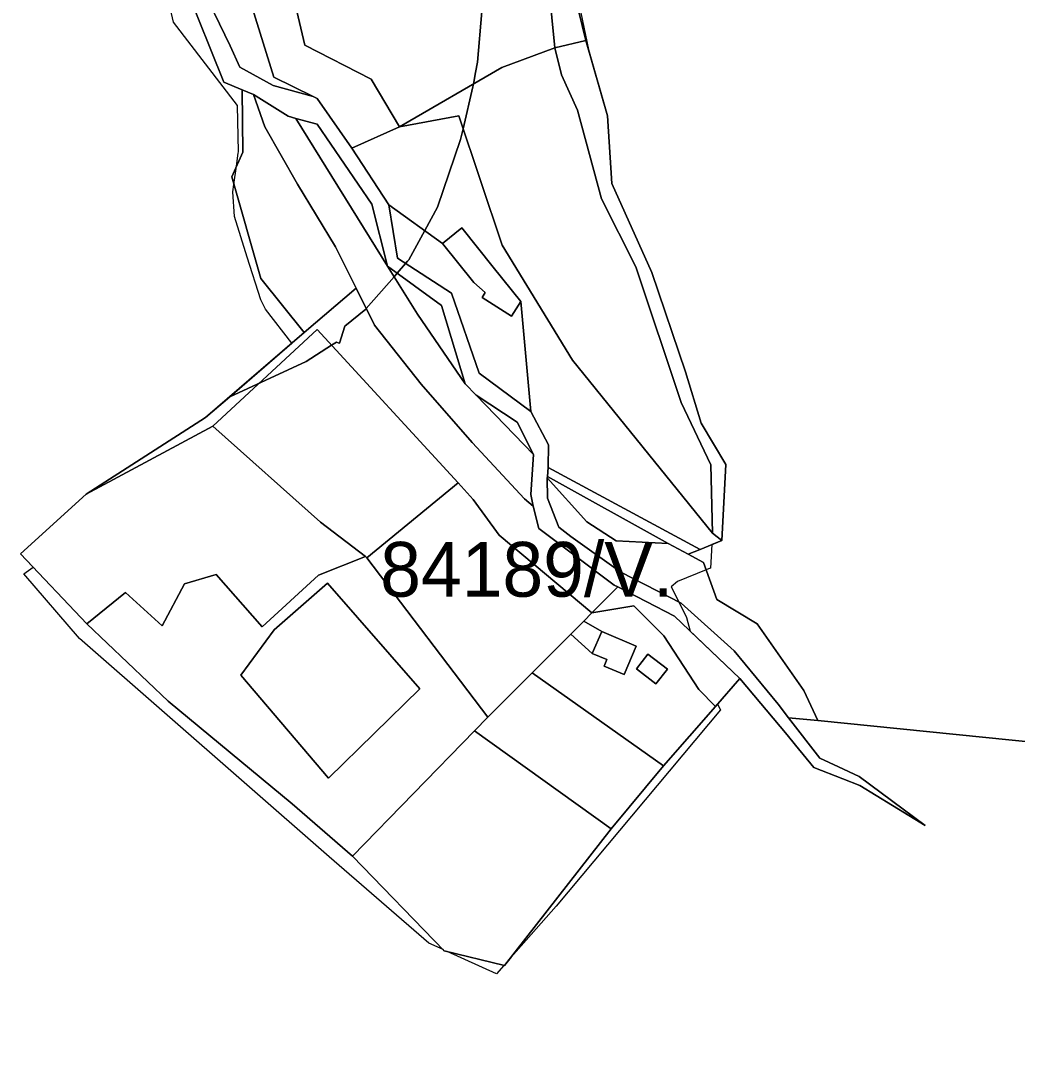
# Model space of a CAD drawing. Extents: x -477304 to -465429, y -1159113 to -1149210.
# Drawn here: x -468831.1 to -468558.1, y -1154618.8 to -1154336.7 of the extents above; entities that cross this region are included whole.
import ezdxf

# ---------------------------------------------------------------- set-up
doc = ezdxf.new("R2010")
doc.units = 0
for name, color, linetype in [('BPEJ_s', 7, 'Continuous'), ('orna_s', 7, 'Continuous'), ('ostatni_s', 7, 'Continuous'), ('PUPFL_s', 7, 'Continuous'), ('trav_porost_s', 7, 'Continuous'), ('voda_s', 7, 'Continuous'), ('zahrada_s', 7, 'Continuous')]:
    doc.layers.add(name, color=color, linetype=linetype)

msp = doc.modelspace()

# ---------------------------------------------------------------- linework, layer by layer
at = {"layer": 'BPEJ_s'}
for points in [[(-468677.66, -1154334.55), (-468675.61, -1154344.63), (-468670.36, -1154362.78), (-468669.2, -1154381.3), (-468658.24, -1154405.66), (-468649.04, -1154432.88), (-468644.7, -1154446.95), (-468637.96, -1154458.26), (-468639.04, -1154479.11), (-468641.81, -1154480.24), (-468642.2, -1154486.68), (-468642.74, -1154486.9), (-468643.37, -1154487.16), (-468651.24, -1154490.31), (-468652.93, -1154491.79), (-468650.87, -1154495.91), (-468648.7, -1154500.24), (-468647.73, -1154503.92), (-468634.12, -1154516.89), (-468640.23, -1154523.94), (-468639.45, -1154525.5), (-468684.42, -1154579.29), (-468696.81, -1154593.31), (-468698.56, -1154595.57), (-468698.75, -1154595.52), (-468700.77, -1154597.81), (-468714.29, -1154591.69), (-468715.11, -1154591.49), (-468715.4, -1154591.19), (-468719.29, -1154589.43), (-468746.58, -1154565.8), (-468815.03, -1154505.95), (-468830.3, -1154488.28), (-468827.72, -1154486.39), (-468831.14, -1154482.77), (-468813.19, -1154466.42), (-468780.47, -1154445.42), (-468773.87, -1154439.74), (-468752.95, -1154430.08), (-468745.96, -1154425.63), (-468744.65, -1154424.79), (-468744.17, -1154424.92), (-468743.81, -1154425.01), (-468742.33, -1154420.36), (-468736.62, -1154415.71), (-468736.46, -1154415.52), (-468728.86, -1154406.84), (-468728.01, -1154405.86), (-468725.68, -1154403.2), (-468725.17, -1154402.62), (-468724.78, -1154402.18), (-468720.45, -1154394.21), (-468716.96, -1154387.81), (-468710.62, -1154369.21), (-468709.94, -1154366.29), (-468707.24, -1154354.84), (-468707.09, -1154354.05), (-468706.51, -1154350.92), (-468705.98, -1154348.08), (-468703.65, -1154320.18)], [(-468703.65, -1154320.18), (-468705.98, -1154348.08), (-468706.51, -1154350.92), (-468707.09, -1154354.05), (-468707.24, -1154354.84), (-468709.94, -1154366.29), (-468710.62, -1154369.21), (-468716.96, -1154387.81), (-468720.45, -1154394.21)], [(-468639.04, -1154479.11), (-468641.81, -1154480.24), (-468642.2, -1154486.68), (-468642.74, -1154486.9), (-468643.37, -1154487.16), (-468651.24, -1154490.31), (-468652.93, -1154491.79), (-468650.87, -1154495.91), (-468648.7, -1154500.24), (-468647.73, -1154503.92), (-468634.12, -1154516.89), (-468640.23, -1154523.94), (-468639.45, -1154525.5), (-468684.42, -1154579.29), (-468696.81, -1154593.31), (-468698.56, -1154595.57), (-468698.75, -1154595.52), (-468700.77, -1154597.81), (-468714.29, -1154591.69), (-468715.11, -1154591.49), (-468715.4, -1154591.19), (-468719.29, -1154589.43), (-468746.58, -1154565.8), (-468815.03, -1154505.95), (-468830.3, -1154488.28), (-468827.72, -1154486.39), (-468831.14, -1154482.77), (-468813.19, -1154466.42), (-468780.47, -1154445.42), (-468773.87, -1154439.74), (-468756.83, -1154425.08), (-468764.09, -1154415.71), (-468765.36, -1154413.17), (-468769.05, -1154401.45), (-468772.55, -1154390.35), (-468772.97, -1154383.58), (-468772.7, -1154381.57), (-468772.03, -1154376.57), (-468771.55, -1154373.01), (-468771.49, -1154372.59), (-468771.7, -1154359.91), (-468789.24, -1154337.09), (-468791.99, -1154325.25)], [(-468720.45, -1154394.21), (-468724.78, -1154402.18), (-468725.17, -1154402.62), (-468725.68, -1154403.2), (-468728.01, -1154405.86), (-468728.86, -1154406.84), (-468736.46, -1154415.52), (-468736.62, -1154415.71), (-468742.33, -1154420.36), (-468743.81, -1154425.01), (-468744.17, -1154424.92), (-468744.65, -1154424.79), (-468745.96, -1154425.63), (-468752.95, -1154430.08), (-468773.87, -1154439.74), (-468756.83, -1154425.08), (-468764.09, -1154415.71), (-468765.36, -1154413.17), (-468769.05, -1154401.45), (-468772.55, -1154390.35), (-468772.97, -1154383.58), (-468772.7, -1154381.57), (-468772.03, -1154376.57), (-468771.55, -1154373.01), (-468771.49, -1154372.59), (-468771.7, -1154359.91), (-468789.24, -1154337.09), (-468791.99, -1154325.25)], [(-468677.66, -1154334.55), (-468675.61, -1154344.63), (-468670.36, -1154362.78), (-468669.2, -1154381.3), (-468658.24, -1154405.66), (-468649.04, -1154432.88), (-468644.7, -1154446.95), (-468637.96, -1154458.26), (-468639.04, -1154479.11)]]:
    msp.add_lwpolyline(points, dxfattribs=at)
at = {"layer": 'orna_s'}
for points in [[(-468749.93, -1154421.31), (-468711.33, -1154463.35), (-468736.34, -1154483.9), (-468736.68, -1154483.46), (-468749.04, -1154474.05), (-468778.48, -1154447.83)], [(-468691.06, -1154515.41), (-468655.08, -1154540.83), (-468669.41, -1154558.09), (-468706.82, -1154531.27), (-468703.12, -1154527.55)]]:
    msp.add_lwpolyline(points, close=True, dxfattribs=at)
at = {"layer": 'ostatni_s'}
msp.add_lwpolyline([(-468770.52, -1154323.87), (-468761.8, -1154352.15), (-468750.98, -1154357.45), (-468761.94, -1154354.43), (-468771.05, -1154349.46), (-468773.73, -1154343.54), (-468782.4, -1154325.63)], dxfattribs=at)
for points in [[(-468709.36, -1154436.18), (-468706.34, -1154439.3), (-468690.65, -1154455.52), (-468690.83, -1154458.28), (-468691.36, -1154466.52), (-468690.73, -1154469.69), (-468693.14, -1154467.73), (-468707.48, -1154452.22), (-468721.43, -1154436.32), (-468734.16, -1154420.13), (-468739.24, -1154409.94), (-468744.89, -1154398.61), (-468755.26, -1154381.52), (-468764.2, -1154365.77), (-468767.39, -1154356.9), (-468757.83, -1154362.88), (-468755.78, -1154363.45), (-468730.66, -1154403.93), (-468722.47, -1154417.13)], [(-468730.66, -1154403.93), (-468755.78, -1154363.45), (-468749.88, -1154365.07), (-468734.92, -1154386.99)], [(-468715.6, -1154397.7), (-468710.31, -1154393.46), (-468701.68, -1154404.23), (-468694.13, -1154413.64), (-468696.68, -1154417.63), (-468704.73, -1154412.49), (-468703.85, -1154411.12), (-468706.96, -1154408.47)], [(-468648.27, -1154482.87), (-468653.73, -1154479.92), (-468686.84, -1154461.56), (-468686.66, -1154459.11), (-468645.02, -1154481.55)], [(-468653.73, -1154479.92), (-468648.27, -1154482.87), (-468644.12, -1154485.12), (-468640.4, -1154495.24), (-468629.41, -1154501.97), (-468616.59, -1154520.18), (-468612.73, -1154528.47), (-468620.77, -1154527.66), (-468623.67, -1154523.91), (-468635.73, -1154509.33), (-468650.21, -1154496.25), (-468666.7, -1154487.76), (-468680.46, -1154478.04), (-468683.67, -1154475.43), (-468686.83, -1154467.55), (-468686.9, -1154461.96), (-468676.06, -1154473.98), (-468667.99, -1154479.21)], [(-468665.86, -1154515.84), (-468671.3, -1154513.52), (-468670.55, -1154511.75), (-468674.55, -1154510.04), (-468671.98, -1154504.01), (-468662.53, -1154508.04)], [(-468657.1, -1154518.38), (-468662.42, -1154514.28), (-468659.31, -1154510.24), (-468653.99, -1154514.34)]]:
    msp.add_lwpolyline(points, close=True, dxfattribs=at)
at = {"layer": 'PUPFL_s'}
for points in [[(-468491.9, -1154540.67), (-468612.73, -1154528.47), (-468616.59, -1154520.18), (-468629.41, -1154501.97), (-468640.4, -1154495.24), (-468644.12, -1154485.12), (-468648.27, -1154482.87), (-468645.02, -1154481.55), (-468639.04, -1154479.11), (-468637.96, -1154458.26), (-468644.7, -1154446.95), (-468649.04, -1154432.88), (-468658.24, -1154405.66), (-468669.2, -1154381.3), (-468670.36, -1154362.78), (-468676.34, -1154342.1), (-468688.37, -1154292.7)], [(-468785.99, -1154327.37), (-468775.46, -1154353.56), (-468770.42, -1154355.65), (-468770.29, -1154372.69), (-468773.31, -1154379.44), (-468765.33, -1154407.33), (-468753.44, -1154422.16), (-468780.47, -1154445.42), (-468813.19, -1154466.42), (-468831.14, -1154482.77), (-468813.04, -1154501.91), (-468790.71, -1154523.14), (-468756.75, -1154551.27), (-468740.19, -1154565.56), (-468715.11, -1154591.49), (-468698.56, -1154595.57), (-468669.41, -1154558.09), (-468655.08, -1154540.83), (-468640.78, -1154524.57), (-468634.12, -1154516.89), (-468621.17, -1154532.33), (-468618.88, -1154535.15), (-468613.87, -1154541.31), (-468605.95, -1154544.39), (-468601.27, -1154546.22), (-468583.36, -1154557.22), (-468601.45, -1154543.73), (-468607.14, -1154541.1), (-468612.18, -1154538.77), (-468620.77, -1154527.66)], [(-468620.77, -1154527.66), (-468612.73, -1154528.47), (-468491.9, -1154540.67), (-467430.33, -1154618.81)]]:
    msp.add_lwpolyline(points, dxfattribs=at)
msp.add_lwpolyline([(-468770.42, -1154355.65), (-468767.39, -1154356.9), (-468764.2, -1154365.77), (-468755.26, -1154381.52), (-468744.89, -1154398.61), (-468739.24, -1154409.94), (-468753.44, -1154422.16), (-468765.33, -1154407.33), (-468773.31, -1154379.44), (-468770.29, -1154372.69)], close=True, dxfattribs=at)
at = {"layer": 'trav_porost_s'}
for points in [[(-468676.34, -1154342.1), (-468684.83, -1154344.15), (-468686.45, -1154327.41), (-468695.16, -1154280.68), (-468687.83, -1154277.9), (-468682.26, -1154259.86), (-468684.09, -1154253.34), (-468681.66, -1154251.88), (-468679.12, -1154260.55), (-468682.71, -1154280.24), (-468688.37, -1154292.7)], [(-468684.09, -1154253.34), (-468682.26, -1154259.86), (-468687.83, -1154277.9), (-468695.16, -1154280.68), (-468686.45, -1154327.41), (-468684.83, -1154344.15), (-468699.29, -1154349.53), (-468727.32, -1154365.78), (-468735.11, -1154352.69), (-468753.29, -1154343.41), (-468760.74, -1154311.43), (-468751.84, -1154291.67), (-468745.18, -1154287.93), (-468737.99, -1154284.04), (-468720.72, -1154274.41), (-468705.77, -1154265.59)], [(-468727.32, -1154365.78), (-468740.38, -1154371.63), (-468749.91, -1154358), (-468750.98, -1154357.45), (-468761.8, -1154352.15), (-468770.52, -1154323.87), (-468781.66, -1154310.8), (-468783.87, -1154308.88), (-468751.84, -1154291.67), (-468760.74, -1154311.43), (-468753.29, -1154343.41), (-468735.11, -1154352.69)], [(-468644.7, -1154446.95), (-468637.96, -1154458.26), (-468639.04, -1154479.11), (-468641.63, -1154477.07), (-468642.08, -1154458.41), (-468650.25, -1154441.26), (-468662.64, -1154404.14), (-468672.04, -1154385.51), (-468678.58, -1154361.21), (-468683.02, -1154351.54), (-468684.83, -1154344.15), (-468676.34, -1154342.1), (-468670.36, -1154362.78), (-468669.2, -1154381.3), (-468658.24, -1154405.66), (-468649.04, -1154432.88)], [(-468672.04, -1154385.51), (-468662.64, -1154404.14), (-468650.25, -1154441.26), (-468642.08, -1154458.41), (-468641.63, -1154477.07), (-468679.96, -1154429.73), (-468699.21, -1154398.24), (-468711.11, -1154362.79), (-468727.32, -1154365.78), (-468699.29, -1154349.53), (-468684.83, -1154344.15), (-468683.02, -1154351.54), (-468678.58, -1154361.21)], [(-468686.54, -1154452.93), (-468691.35, -1154443.81), (-468694.13, -1154413.64), (-468701.68, -1154404.23), (-468710.31, -1154393.46), (-468715.6, -1154397.7), (-468730.25, -1154387.15), (-468740.38, -1154371.63), (-468727.32, -1154365.78), (-468711.11, -1154362.79), (-468699.21, -1154398.24), (-468679.96, -1154429.73), (-468641.63, -1154477.07), (-468639.04, -1154479.11), (-468645.02, -1154481.55), (-468686.66, -1154459.11)], [(-468713.09, -1154411.37), (-468727.86, -1154401.79), (-468730.25, -1154387.15), (-468715.6, -1154397.7), (-468706.96, -1154408.47), (-468703.85, -1154411.12), (-468704.73, -1154412.49), (-468696.68, -1154417.63), (-468694.13, -1154413.64), (-468691.35, -1154443.81), (-468705.49, -1154433.27)], [(-468715.88, -1154414.7), (-468709.36, -1154436.18), (-468722.47, -1154417.13), (-468730.66, -1154403.93)], [(-468668.53, -1154491.31), (-468667.56, -1154491.81), (-468674.68, -1154498.96), (-468700.02, -1154477.67), (-468707.16, -1154467.89), (-468711.33, -1154463.35), (-468749.93, -1154421.31), (-468778.48, -1154447.83), (-468813.19, -1154466.42), (-468780.47, -1154445.42), (-468753.44, -1154422.16), (-468739.24, -1154409.94), (-468734.16, -1154420.13), (-468721.43, -1154436.32), (-468707.48, -1154452.22), (-468693.14, -1154467.73), (-468690.73, -1154469.69), (-468689.18, -1154475.81)], [(-468706.34, -1154439.3), (-468695.17, -1154446.65), (-468690.65, -1154455.52)], [(-468792.35, -1154502.51), (-468802.43, -1154493.38), (-468813.04, -1154501.91), (-468831.14, -1154482.77), (-468813.19, -1154466.42), (-468778.48, -1154447.83), (-468749.04, -1154474.05), (-468736.68, -1154483.46), (-468749.54, -1154488.57), (-468764.94, -1154502.72), (-468777.55, -1154488.46), (-468786.21, -1154491)], [(-468676.9, -1154501.19), (-468680.42, -1154504.73), (-468691.06, -1154515.41), (-468703.12, -1154527.55), (-468736.34, -1154483.9), (-468711.33, -1154463.35), (-468707.16, -1154467.89), (-468700.02, -1154477.67), (-468674.68, -1154498.96)], [(-468686.84, -1154461.56), (-468653.73, -1154479.92), (-468667.99, -1154479.21), (-468676.06, -1154473.98), (-468686.9, -1154461.96)], [(-468756.75, -1154551.27), (-468790.71, -1154523.14), (-468813.04, -1154501.91), (-468802.43, -1154493.38), (-468792.35, -1154502.51), (-468786.21, -1154491), (-468777.55, -1154488.46), (-468764.94, -1154502.72), (-468749.54, -1154488.57), (-468736.68, -1154483.46), (-468736.34, -1154483.9), (-468703.12, -1154527.55), (-468706.82, -1154531.27), (-468740.19, -1154565.56)], [(-468761.7, -1154503.63), (-468747.06, -1154490.81), (-468721.76, -1154519.72), (-468746.77, -1154544.2), (-468770.84, -1154516.04)], [(-468761.7, -1154503.63), (-468770.84, -1154516.04), (-468746.77, -1154544.2), (-468721.76, -1154519.72), (-468747.06, -1154490.81)], [(-468645.32, -1154519.94), (-468654.95, -1154505.26), (-468663.19, -1154497.05), (-468674.68, -1154498.96), (-468667.56, -1154491.81), (-468652.04, -1154499.81), (-468634.12, -1154516.89), (-468640.78, -1154524.57)], [(-468670.55, -1154511.75), (-468671.3, -1154513.52), (-468665.86, -1154515.84), (-468662.53, -1154508.04), (-468671.98, -1154504.01), (-468676.9, -1154501.19), (-468674.68, -1154498.96), (-468663.19, -1154497.05), (-468654.95, -1154505.26), (-468645.32, -1154519.94), (-468640.78, -1154524.57), (-468655.08, -1154540.83), (-468691.06, -1154515.41), (-468680.42, -1154504.73), (-468674.55, -1154510.04)], [(-468659.31, -1154510.24), (-468662.42, -1154514.28), (-468657.1, -1154518.38), (-468653.99, -1154514.34)], [(-468740.19, -1154565.56), (-468706.82, -1154531.27), (-468669.41, -1154558.09), (-468698.56, -1154595.57), (-468715.11, -1154591.49)]]:
    msp.add_lwpolyline(points, close=True, dxfattribs=at)
at = {"layer": 'voda_s'}
for points in [[(-468782.4, -1154325.63), (-468773.73, -1154343.54), (-468771.05, -1154349.46), (-468761.94, -1154354.43), (-468750.98, -1154357.45), (-468749.91, -1154358), (-468740.38, -1154371.63), (-468730.25, -1154387.15), (-468727.86, -1154401.79), (-468713.09, -1154411.37), (-468705.49, -1154433.27), (-468691.35, -1154443.81), (-468686.54, -1154452.93), (-468686.66, -1154459.11), (-468686.84, -1154461.56), (-468686.9, -1154461.96), (-468686.83, -1154467.55), (-468683.67, -1154475.43), (-468680.46, -1154478.04), (-468666.7, -1154487.76), (-468650.21, -1154496.25), (-468635.73, -1154509.33), (-468623.67, -1154523.91)], [(-468623.67, -1154523.91), (-468620.77, -1154527.66), (-468612.18, -1154538.77), (-468607.14, -1154541.1), (-468601.45, -1154543.73), (-468583.36, -1154557.22), (-468601.27, -1154546.22), (-468605.95, -1154544.39), (-468613.87, -1154541.31), (-468618.88, -1154535.15), (-468621.17, -1154532.33), (-468634.12, -1154516.89), (-468652.04, -1154499.81), (-468667.56, -1154491.81), (-468668.53, -1154491.31), (-468689.18, -1154475.81), (-468690.73, -1154469.69), (-468691.36, -1154466.52), (-468690.83, -1154458.28), (-468690.65, -1154455.52), (-468695.17, -1154446.65), (-468706.34, -1154439.3), (-468709.36, -1154436.18), (-468715.88, -1154414.7), (-468730.66, -1154403.93), (-468734.92, -1154386.99), (-468749.88, -1154365.07), (-468755.78, -1154363.45), (-468757.83, -1154362.88), (-468767.39, -1154356.9), (-468770.42, -1154355.65), (-468775.46, -1154353.56), (-468785.99, -1154327.37)]]:
    msp.add_lwpolyline(points, dxfattribs=at)
at = {"layer": 'zahrada_s'}
msp.add_lwpolyline([(-468680.42, -1154504.73), (-468676.9, -1154501.19), (-468671.98, -1154504.01), (-468674.55, -1154510.04)], close=True, dxfattribs=at)

# ---------------------------------------------------------------- texts
at = {"layer": 'BPEJ_s'}
msp.add_text('84189/V.', height=15, dxfattribs=at).set_placement((-468732.63, -1154494.51))

doc.saveas('drawing.dxf')
